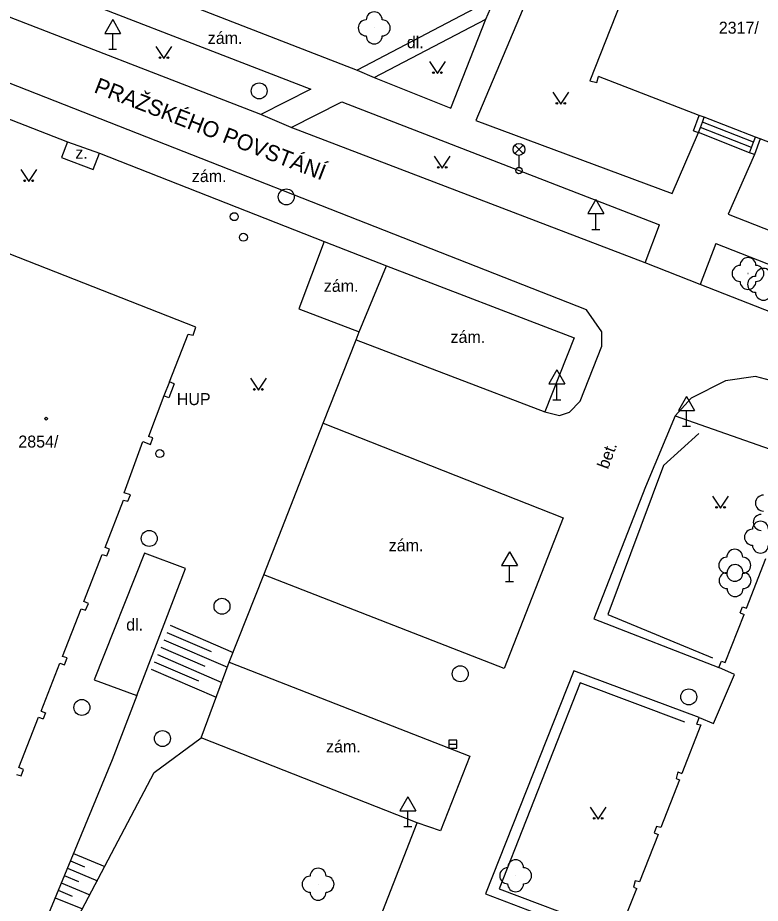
# Model space of a CAD drawing. Extents: x -737812 to -729375, y -1123000 to -1115500.
# Drawn here: x -736787.9 to -736741.3, y -1118628.6 to -1118573.1 of the extents above; entities that cross this region are included whole.
import ezdxf

# ---------------------------------------------------------------- set-up
doc = ezdxf.new("R2010")
doc.units = 0
for name, color, linetype in [('Doplněk polohopisu', 7, 'Continuous'), ('Doplňkové značky', 7, 'Continuous'), ('Hranice - ploty_ zdi', 7, 'Continuous'), ('Komunikace', 7, 'Continuous'), ('Názvy ulic_ silnic_ žel_', 7, 'Continuous'), ('Pomocné popisy', 7, 'Continuous'), ('Povr_ zn_ inž_ sítí - el_', 7, 'Continuous'), ('Povr_ zn_ inž_ sítí - kan_', 7, 'Continuous'), ('Povr_ zn_ inž_ sítí - vod_', 7, 'Continuous'), ('Stavební objekty', 7, 'Continuous'), ('Výškopis', 7, 'Continuous'), ('Zeleň', 7, 'Continuous'), ('Značky druhů budov', 7, 'Continuous'), ('Značky druhů pozemků', 7, 'Continuous'), ('Čísla popisná', 7, 'Continuous')]:
    doc.layers.add(name, color=color, linetype=linetype)

msp = doc.modelspace()

# ---------------------------------------------------------------- linework, layer by layer
at = {"layer": 'Doplněk polohopisu'}
for p, q in [((-736757.95, -1118571.78), (-736766.6, -1118576.33)), ((-736791.45, -1118578.22), (-736784.75, -1118580.82)), ((-736782.73, -1118581.55), (-736768.65, -1118587.07)), ((-736741.69, -1118581.62), (-736743.34, -1118585.37)), ((-736743.34, -1118585.37), (-736736.28, -1118588.13)), ((-736768.65, -1118587.07), (-736770.24, -1118591.3)), ((-736770.24, -1118591.3), (-736766.47, -1118592.73))]:
    msp.add_line(p, q, dxfattribs=at)
for points in [[(-736751.34, -1118560.98), (-736759.15, -1118579.49), (-736746.86, -1118584.07), (-736745.21, -1118580.25)], [(-736792.21, -1118564.61), (-736791.54, -1118566.25), (-736790.79, -1118566.94), (-736766.6, -1118576.33)], [(-736791.45, -1118571.42), (-736789.29, -1118569.87), (-736769.5, -1118577.53), (-736772.63, -1118579.12)], [(-736772.63, -1118579.12), (-736790.34, -1118572.27), (-736791.45, -1118571.42)], [(-736765.52, -1118576.8), (-736760.73, -1118578.71), (-736758.52, -1118573.15)], [(-736765.52, -1118576.8), (-736758.52, -1118573.15)], [(-736770.72, -1118579.93), (-736767.55, -1118578.33), (-736747.64, -1118586.03)], [(-736745.52, -1118580.15), (-736745.16, -1118579.17)], [(-736748.55, -1118588.42), (-736770.72, -1118579.93)], [(-736784.75, -1118580.82), (-736785.12, -1118581.81), (-736783.13, -1118582.57), (-736782.73, -1118581.55)], [(-736784.75, -1118580.82), (-736782.73, -1118581.55)], [(-736748.55, -1118588.42), (-736747.64, -1118586.03)], [(-736744.11, -1118587.2), (-736745.09, -1118589.77)], [(-736744.11, -1118587.2), (-736734.05, -1118591.14)], [(-736735.07, -1118593.69), (-736745.09, -1118589.77)], [(-736762.82, -1118623.51), (-736776.36, -1118618.18), (-736774.6, -1118613.44), (-736772.44, -1118607.96), (-736768.72, -1118598.47), (-736766.65, -1118593.24), (-736766.47, -1118592.73)], [(-736746.66, -1118598), (-736748.53, -1118602.46), (-736751.76, -1118610.72), (-736743.93, -1118613.78)], [(-736746.66, -1118598), (-736739.94, -1118600.37), (-736731.63, -1118603.72), (-736733.23, -1118607.74), (-736729.53, -1118609.23), (-736727.88, -1118605.13)], [(-736783.07, -1118614.55), (-736780.39, -1118615.54), (-736777.35, -1118607.58), (-736779.91, -1118606.62), (-736783.07, -1118614.55)], [(-736745.15, -1118616.91), (-736753.02, -1118613.98), (-736758.54, -1118627.96), (-736750.65, -1118630.97)], [(-736782.15, -1118664.25), (-736780.73, -1118664.03), (-736779.31, -1118663.63), (-736778.15, -1118662.76), (-736762.82, -1118623.51)]]:
    msp.add_lwpolyline(points, dxfattribs=at)
at = {"layer": 'Doplňkové značky'}
for p, q in [((-736781.91, -1118573.164), (-736782.41, -1118574.03)), ((-736781.91, -1118573.164), (-736781.41, -1118574.03)), ((-736782.41, -1118574.03), (-736781.41, -1118574.03)), ((-736781.91, -1118575.03), (-736781.91, -1118574.03)), ((-736782.16, -1118575.03), (-736781.66, -1118575.03)), ((-736751.63, -1118584.454), (-736752.13, -1118585.32)), ((-736751.63, -1118584.454), (-736751.13, -1118585.32)), ((-736752.13, -1118585.32), (-736751.13, -1118585.32)), ((-736751.63, -1118586.32), (-736751.63, -1118585.32)), ((-736751.88, -1118586.32), (-736751.38, -1118586.32)), ((-736754.07, -1118595.124), (-736754.57, -1118595.99)), ((-736754.07, -1118595.124), (-736753.57, -1118595.99)), ((-736754.57, -1118595.99), (-736753.57, -1118595.99)), ((-736754.07, -1118596.99), (-736754.07, -1118595.99)), ((-736754.32, -1118596.99), (-736753.82, -1118596.99)), ((-736745.96, -1118596.794), (-736746.46, -1118597.66)), ((-736745.96, -1118596.794), (-736745.46, -1118597.66)), ((-736746.46, -1118597.66), (-736745.46, -1118597.66)), ((-736745.96, -1118598.66), (-736745.96, -1118597.66)), ((-736746.21, -1118598.66), (-736745.71, -1118598.66)), ((-736757.04, -1118606.524), (-736757.54, -1118607.39)), ((-736757.04, -1118606.524), (-736756.54, -1118607.39)), ((-736757.54, -1118607.39), (-736756.54, -1118607.39)), ((-736757.04, -1118608.39), (-736757.04, -1118607.39)), ((-736757.29, -1118608.39), (-736756.79, -1118608.39)), ((-736763.42, -1118621.884), (-736763.92, -1118622.75)), ((-736763.42, -1118621.884), (-736762.92, -1118622.75)), ((-736763.92, -1118622.75), (-736762.92, -1118622.75)), ((-736763.42, -1118623.75), (-736763.42, -1118622.75)), ((-736763.67, -1118623.75), (-736763.17, -1118623.75))]:
    msp.add_line(p, q, dxfattribs=at)
at = {"layer": 'Hranice - ploty_ zdi'}
for points in [[(-736745.21, -1118580.25), (-736745.08, -1118579.93), (-736744.96, -1118579.6), (-736744.84, -1118579.29)], [(-736741.88, -1118581.19), (-736745.08, -1118579.93)], [(-736741.75, -1118580.86), (-736744.96, -1118579.6)], [(-736745.52, -1118580.15), (-736745.21, -1118580.25)], [(-736742, -1118581.51), (-736745.21, -1118580.25)], [(-736742, -1118581.51), (-736741.88, -1118581.19), (-736741.75, -1118580.86), (-736741.62, -1118580.54)], [(-736741.34, -1118580.65), (-736741.69, -1118581.62)], [(-736741.69, -1118581.62), (-736742, -1118581.51)], [(-736745.19, -1118599.1), (-736747.4, -1118601.12)], [(-736747.4, -1118601.12), (-736750.89, -1118610.45)], [(-736750.89, -1118610.45), (-736744.32, -1118613.17)], [(-736752.62, -1118614.74), (-736757.69, -1118627.65)], [(-736746.05, -1118617.2), (-736752.62, -1118614.74)], [(-736780.39, -1118615.54), (-736781.94, -1118619.57)], [(-736785.07, -1118631.3), (-736779.3, -1118620.36), (-736776.36, -1118618.18)], [(-736781.94, -1118619.57), (-736786.48, -1118630.54)], [(-736757.69, -1118627.65), (-736751.48, -1118629.99)]]:
    msp.add_lwpolyline(points, dxfattribs=at)
at = {"layer": 'Komunikace'}
for points in [[(-736758.52, -1118573.15), (-736757.95, -1118571.78)], [(-736752.22, -1118591.35), (-736791.27, -1118576.03), (-736793.26, -1118575.61), (-736795.27, -1118575.83), (-736796.8, -1118576.32)], [(-736766.6, -1118576.33), (-736765.52, -1118576.8)], [(-736770.72, -1118579.93), (-736772.63, -1118579.12)], [(-736768.65, -1118587.07), (-736764.75, -1118588.6)], [(-736766.47, -1118592.73), (-736764.75, -1118588.6), (-736753, -1118593.11), (-736754.82, -1118597.75)], [(-736745.09, -1118589.77), (-736748.55, -1118588.42)], [(-736754.82, -1118597.75), (-736753.91, -1118597.98), (-736753.28, -1118597.78), (-736752.61, -1118597.08), (-736751.26, -1118593.64), (-736751.26, -1118592.74), (-736752.22, -1118591.35)], [(-736766.65, -1118593.24), (-736754.82, -1118597.75)], [(-736694.21, -1118613.86), (-736698.9, -1118612.04), (-736701.85, -1118613.12), (-736713.49, -1118608.57), (-736727.53, -1118602.96), (-736728.44, -1118600.49), (-736729.64, -1118600.04), (-736732.55, -1118601.12), (-736739.01, -1118598.51), (-736740.07, -1118595.95), (-736741.63, -1118595.53), (-736743.51, -1118595.8), (-736745.66, -1118596.9), (-736746.66, -1118598)], [(-736768.72, -1118598.47), (-736753.69, -1118604.39), (-736757.38, -1118613.84), (-736772.44, -1118607.96)], [(-736774.6, -1118613.44), (-736759.54, -1118619.34), (-736761.36, -1118624.01), (-736762.82, -1118623.51)]]:
    msp.add_lwpolyline(points, dxfattribs=at)
at = {"layer": 'Povr_ zn_ inž_ sítí - el_'}
for p, q in [((-736756.714, -1118581.568), (-736756.186, -1118581.04)), ((-736756.178, -1118581.565), (-736756.706, -1118581.036)), ((-736756.45, -1118581.68), (-736756.45, -1118582.43))]:
    msp.add_line(p, q, dxfattribs=at)
for centre, radius in [((-736756.45, -1118581.305), 0.375), ((-736756.45, -1118582.63), 0.2)]:
    msp.add_circle(centre, radius, dxfattribs=at)
at = {"layer": 'Povr_ zn_ inž_ sítí - kan_'}
msp.add_line((-736760.84, -1118618.59), (-736760.34, -1118618.59), dxfattribs=at)
msp.add_lwpolyline([(-736760.84, -1118618.841), (-736760.34, -1118618.841), (-736760.34, -1118618.34), (-736760.84, -1118618.34)], close=True, dxfattribs=at)
for centre in [(-736772.73, -1118577.64), (-736771.03, -1118584.28), (-736779.62, -1118605.69), (-736775.06, -1118609.94), (-736760.13, -1118614.17), (-736745.81, -1118615.62), (-736783.84, -1118616.28), (-736778.79, -1118618.23)]:
    msp.add_circle(centre, 0.5, dxfattribs=at)
at = {"layer": 'Povr_ zn_ inž_ sítí - vod_'}
for centre in [(-736774.29, -1118585.52), (-736773.72, -1118586.81), (-736778.96, -1118600.37)]:
    msp.add_circle(centre, 0.25, dxfattribs=at)
at = {"layer": 'Stavební objekty'}
for points in [[(-736747.15, -1118564.66), (-736752.02, -1118577.01)], [(-736752.02, -1118577.01), (-736751.57, -1118577.12)], [(-736751.57, -1118577.12), (-736751.47, -1118576.73)], [(-736704.83, -1118594.77), (-736711.14, -1118592.33), (-736711.44, -1118592.21), (-736714.66, -1118590.97), (-736714.97, -1118590.85), (-736727.86, -1118585.86), (-736728.15, -1118585.75), (-736731.36, -1118584.51), (-736731.74, -1118584.36), (-736741.34, -1118580.65), (-736741.62, -1118580.54), (-736744.84, -1118579.29), (-736745.16, -1118579.17), (-736751.47, -1118576.73)], [(-736776.7, -1118592.45), (-736789.01, -1118587.62)], [(-736776.87, -1118592.94), (-736776.7, -1118592.45)], [(-736778.35, -1118595.88), (-736777.18, -1118592.88)], [(-736777.18, -1118592.88), (-736776.87, -1118592.94)], [(-736778.05, -1118595.99), (-736778.35, -1118595.88), (-736778.7, -1118596.74), (-736779.67, -1118599.3)], [(-736778.05, -1118595.99), (-736778.4, -1118596.88)], [(-736778.4, -1118596.88), (-736778.7, -1118596.74)], [(-736779.4, -1118599.39), (-736779.67, -1118599.3)], [(-736779.55, -1118599.8), (-736779.4, -1118599.39)], [(-736781.2, -1118602.82), (-736780.03, -1118599.62)], [(-736780.03, -1118599.62), (-736779.55, -1118599.8)], [(-736782.39, -1118606.26), (-736781.23, -1118603.28)], [(-736781.23, -1118603.28), (-736780.95, -1118603.35)], [(-736780.8, -1118602.96), (-736781.2, -1118602.82)], [(-736780.95, -1118603.35), (-736780.8, -1118602.96)], [(-736783.72, -1118609.65), (-736782.57, -1118606.69)], [(-736782.57, -1118606.69), (-736782.27, -1118606.77)], [(-736782.11, -1118606.37), (-736782.39, -1118606.26)], [(-736782.27, -1118606.77), (-736782.11, -1118606.37)], [(-736742.19, -1118610.06), (-736740.99, -1118606.95)], [(-736783.43, -1118609.76), (-736783.72, -1118609.65)], [(-736783.61, -1118610.18), (-736783.43, -1118609.76)], [(-736742.6, -1118610.35), (-736742.44, -1118609.97)], [(-736742.44, -1118609.97), (-736742.19, -1118610.06)], [(-736785.05, -1118613.08), (-736783.89, -1118610.1)], [(-736783.89, -1118610.1), (-736783.61, -1118610.18)], [(-736743.54, -1118613.46), (-736742.34, -1118610.45)], [(-736742.6, -1118610.35), (-736742.34, -1118610.45)], [(-736784.77, -1118613.18), (-736785.05, -1118613.08)], [(-736784.93, -1118613.6), (-736784.77, -1118613.18)], [(-736786.4, -1118616.51), (-736785.23, -1118613.51)], [(-736785.23, -1118613.51), (-736784.93, -1118613.6)], [(-736743.93, -1118613.78), (-736743.77, -1118613.38)], [(-736742.94, -1118614.21), (-736743.93, -1118613.78)], [(-736743.77, -1118613.38), (-736743.54, -1118613.46)], [(-736744.27, -1118617.29), (-736742.94, -1118614.21)], [(-736786.4, -1118616.51), (-736786.11, -1118616.62)], [(-736786.11, -1118616.62), (-736786.26, -1118617)], [(-736787.78, -1118620.05), (-736786.55, -1118616.89)], [(-736786.55, -1118616.89), (-736786.26, -1118617)], [(-736745.3, -1118617.32), (-736745.15, -1118616.91)], [(-736745.15, -1118616.91), (-736744.27, -1118617.29)], [(-736745.06, -1118617.36), (-736746.25, -1118620.42)], [(-736745.3, -1118617.32), (-736745.06, -1118617.36)], [(-736787.94, -1118620.48), (-736787.65, -1118620.56)], [(-736787.49, -1118620.16), (-736787.78, -1118620.05)], [(-736787.65, -1118620.56), (-736787.49, -1118620.16)], [(-736746.5, -1118620.32), (-736746.61, -1118620.73)], [(-736746.5, -1118620.32), (-736746.25, -1118620.42)], [(-736746.4, -1118620.81), (-736747.56, -1118623.81)], [(-736746.61, -1118620.73), (-736746.4, -1118620.81)], [(-736747.83, -1118623.74), (-736747.97, -1118624.14)], [(-736747.56, -1118623.81), (-736747.83, -1118623.74)], [(-736747.73, -1118624.24), (-736748.9, -1118627.22)], [(-736747.97, -1118624.14), (-736747.73, -1118624.24)], [(-736749.16, -1118627.14), (-736749.28, -1118627.54)], [(-736748.9, -1118627.22), (-736749.16, -1118627.14)], [(-736750.25, -1118630.62), (-736749.06, -1118627.63)], [(-736749.28, -1118627.54), (-736749.06, -1118627.63)]]:
    msp.add_lwpolyline(points, dxfattribs=at)
at = {"layer": 'Výškopis'}
for points in [[(-736778.31, -1118611.13), (-736774.36, -1118612.83)], [(-736778.51, -1118611.59), (-736775.74, -1118612.78)], [(-736778.7, -1118612.05), (-736774.72, -1118613.76)], [(-736778.9, -1118612.51), (-736776.14, -1118613.7)], [(-736779.1, -1118612.97), (-736775.07, -1118614.71)], [(-736779.49, -1118613.89), (-736775.42, -1118615.64)], [(-736779.3, -1118613.43), (-736776.53, -1118614.62)], [(-736784.37, -1118625.44), (-736782.4, -1118626.25)], [(-736784.56, -1118625.9), (-736783.67, -1118626.26)], [(-736784.75, -1118626.36), (-736782.87, -1118627.14)], [(-736784.94, -1118626.82), (-736784.05, -1118627.19)], [(-736785.32, -1118627.74), (-736784.44, -1118628.11)], [(-736785.13, -1118627.28), (-736783.34, -1118628.02)], [(-736785.52, -1118628.21), (-736783.81, -1118628.91)]]:
    msp.add_lwpolyline(points, dxfattribs=at)
at = {"layer": 'Zeleň'}
for centre in [(-736765.52, -1118573.69), (-736742.1, -1118589.08), (-736742.93, -1118607.37), (-736742.91, -1118608.33), (-736756.66, -1118626.83), (-736769.04, -1118627.36)]:
    msp.add_circle(centre, 0.0005, dxfattribs=at)
for centre, start, end in [((-736765.52, -1118573.19), 360, 180), ((-736766.02, -1118573.69), 90, 270), ((-736765.02, -1118573.69), 270, 90), ((-736765.52, -1118574.19), 180, 360), ((-736742.1, -1118588.58), 360, 180), ((-736742.6, -1118589.08), 90, 270), ((-736741.13, -1118589.26), 360, 180), ((-736741.6, -1118589.08), 270, 90), ((-736741.63, -1118589.76), 90, 270), ((-736742.1, -1118589.58), 180, 360), ((-736741.13, -1118590.26), 180, 360), ((-736741.13, -1118603.47), 90, 270), ((-736741.27, -1118604.68), 90, 270), ((-736741.32, -1118605.11), 360, 180), ((-736741.82, -1118605.61), 90, 270), ((-736741.32, -1118606.11), 180, 360), ((-736742.93, -1118606.87), 360, 180), ((-736743.43, -1118607.37), 90, 270), ((-736742.43, -1118607.37), 270, 90), ((-736742.91, -1118607.83), 360, 180), ((-736743.41, -1118608.33), 90, 270), ((-736742.93, -1118607.87), 180, 360), ((-736742.41, -1118608.33), 270, 90), ((-736742.91, -1118608.83), 180, 360), ((-736756.66, -1118626.33), 360, 180), ((-736769.04, -1118626.86), 360, 180), ((-736757.16, -1118626.83), 90, 270), ((-736756.16, -1118626.83), 270, 90), ((-736769.54, -1118627.36), 90, 270), ((-736768.54, -1118627.36), 270, 90), ((-736756.66, -1118627.33), 180, 360), ((-736769.04, -1118627.86), 180, 360)]:
    msp.add_arc(centre, 0.5, start, end, dxfattribs=at)
at = {"layer": 'Značky druhů budov'}
msp.add_circle((-736786.08, -1118598.18), 0.0875, dxfattribs=at)
at = {"layer": 'Značky druhů pozemků'}
for points in [[(-736779.2, -1118574.85), (-736778.7, -1118575.6), (-736778.2, -1118574.85)], [(-736762.06, -1118575.79), (-736761.56, -1118576.54), (-736761.06, -1118575.79)], [(-736754.33, -1118577.72), (-736753.83, -1118578.47), (-736753.33, -1118577.72)], [(-736761.76, -1118581.73), (-736761.26, -1118582.48), (-736760.76, -1118581.73)], [(-736787.67, -1118582.57), (-736787.17, -1118583.32), (-736786.67, -1118582.57)], [(-736773.28, -1118595.65), (-736772.78, -1118596.4), (-736772.28, -1118595.65)], [(-736744.32, -1118603.04), (-736743.82, -1118603.79), (-736743.32, -1118603.04)], [(-736751.99, -1118622.53), (-736751.49, -1118623.28), (-736750.99, -1118622.53)]]:
    msp.add_lwpolyline(points, dxfattribs=at)
for centre in [(-736778.95, -1118575.55), (-736778.45, -1118575.55), (-736761.81, -1118576.49), (-736761.31, -1118576.49), (-736754.08, -1118578.42), (-736753.58, -1118578.42), (-736761.51, -1118582.43), (-736761.01, -1118582.43), (-736787.42, -1118583.27), (-736786.92, -1118583.27), (-736773.03, -1118596.35), (-736772.53, -1118596.35), (-736744.07, -1118603.74), (-736743.57, -1118603.74), (-736751.74, -1118623.23), (-736751.24, -1118623.23)]:
    msp.add_circle(centre, 0.05, dxfattribs=at)

# ---------------------------------------------------------------- texts
at = {"layer": 'Názvy ulic_ silnic_ žel_'}
msp.add_text('PRAŽSKÉHO POVSTÁNÍ', height=1, rotation=338.8549, dxfattribs=at).set_placement((-736783.14, -1118577.71))
at = {"layer": 'Pomocné popisy'}
for s, p in [('zám.', (-736775.95, -1118574.69)), ('dl.', (-736763.48, -1118574.96)), ('z.', (-736784.25, -1118581.89)), ('zám.', (-736776.95, -1118583.35)), ('zám.', (-736768.68, -1118590.23)), ('zám.', (-736760.74, -1118593.43)), ('HUP', (-736777.89, -1118597.33)), ('zám.', (-736764.61, -1118606.49)), ('dl.', (-736781.06, -1118611.46)), ('zám.', (-736768.54, -1118619.1))]:
    msp.add_text(s, height=0.75, dxfattribs=at).set_placement(p)
msp.add_text('bet.', height=0.75, rotation=69.695, dxfattribs=at).set_placement((-736750.87, -1118601.39))
at = {"layer": 'Čísla popisná'}
for s, p in [('2317/', (-736743.93, -1118574.05)), ('2854/', (-736787.82, -1118599.99))]:
    msp.add_text(s, height=0.75, dxfattribs=at).set_placement(p)

doc.saveas('drawing.dxf')
